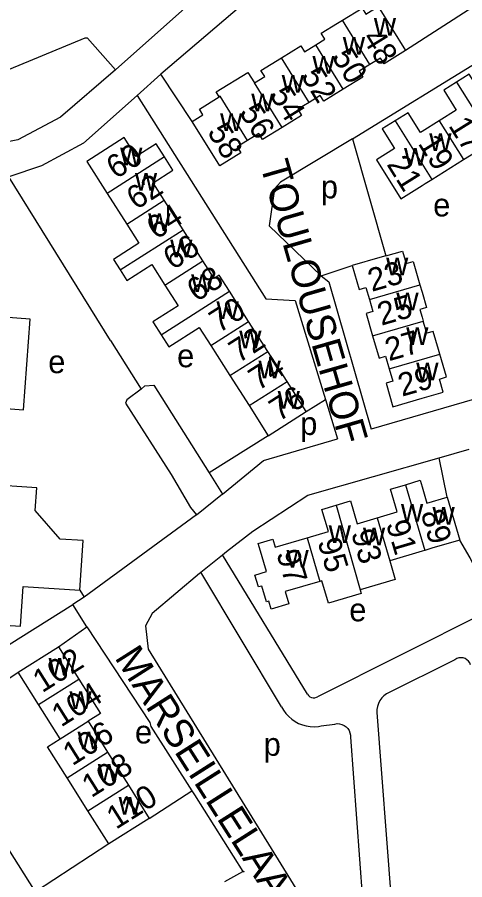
# Model space of a CAD drawing. Extents: x 157768 to 159790, y 387230 to 389604.
# Drawn here: x 158929.7 to 159007.4, y 387942.4 to 388092.2 of the extents above; entities that cross this region are included whole.
import ezdxf

# ---------------------------------------------------------------- set-up
doc = ezdxf.new("R2010")
doc.units = 0
for name, color, linetype in [('BLT_Basislijn', 7, 'Continuous'), ('BLT_Bebouwing', 7, 'Continuous'), ('BLT_Centroide', 7, 'Continuous'), ('BLT_Huisnummer', 7, 'Continuous'), ('BLT_Huisnummer_ tussenligend', 7, 'Continuous'), ('BLT_Onderverdeling_panden', 7, 'Continuous'), ('BLT_Straatnaam', 7, 'Continuous')]:
    doc.layers.add(name, color=color, linetype=linetype)

msp = doc.modelspace()

# ---------------------------------------------------------------- linework, layer by layer
at = {"layer": 'BLT_Basislijn'}
for p, q in [((158984.21, 388107.6), (158954.63, 388082.29)), ((159008.82, 388093.95), (158997.12, 388086.39)), ((158987.89, 388071.05), (159021.61, 388091.82)), ((158950.5, 388078.58), (158954.63, 388082.29)), ((158960.09, 388074.08), (158954.63, 388082.29)), ((158987.89, 388071.05), (158993.73, 388050.74)), ((158945.85, 388036.03), (158928.21, 388064.49)), ((158982.49, 388047.27), (158987.85, 388049.04)), ((158945.85, 388036.03), (158951.23, 388027.6)), ((159018.4, 388028.52), (158991.18, 388020.64)), ((158979.87, 388023.7), (158983.23, 388025.8)), ((158983.23, 388025.8), (158985.32, 388018.95)), ((158973.29, 388019.49), (158963.01, 388013.06)), ((159002.96, 388015.65), (159008.2, 388017.19)), ((159004.34, 388008.83), (159002.96, 388015.65)), ((158963.01, 388013.06), (158965.32, 388009.36)), ((158960.83, 388005.77), (158965.33, 388009.38)), ((158960.83, 388005.77), (158941.33, 387991.43)), ((158961.59, 387995.79), (158965.36, 387998.82)), ((158965.36, 387998.82), (158966.05, 387999.37)), ((158980.11, 387974.61), (158965.36, 387998.82)), ((158961.34, 387995.59), (158961.59, 387995.79)), ((158975.61, 387972.43), (158961.59, 387995.79)), ((158941.33, 387991.43), (158939.34, 387990.18)), ((158940.56, 387992.65), (158941.33, 387991.43)), ((158925.93, 387981.79), (158939.34, 387990.18)), ((158941.77, 387986.3), (158939.34, 387990.18)), ((159012.67, 387989.62), (158981.84, 387974.16)), ((158936.85, 387982.81), (158941.77, 387986.3)), ((159005.71, 387980.58), (158993.8, 387974.69)), ((158914.88, 387968.56), (158929.85, 387978.4)), ((158992.15, 387971.44), (158994.85, 387936.31)), ((158982.48, 387969.09), (158984.84, 387969.42)), ((158932.87, 387940.29), (158914.88, 387968.56)), ((158987.55, 387967.15), (158990.05, 387933.92)), ((158952.62, 387953.03), (158959.99, 387957.83)), ((158945.57, 387948.59), (158932.87, 387940.29)), ((158965.71, 387942.04), (158968.89, 387943.8))]:
    msp.add_line(p, q, dxfattribs=at)
for points in [[(158968.9, 388112.54), (158971.35, 388105.01), (158946.75, 388083.04)], [(158946.75, 388083.04), (158941.89, 388088.55), (158941.41, 388088.55), (158926.51, 388082.44), (158917.51, 388078.37)], [(158946.75, 388083.04), (158937.18, 388074.83), (158929.76, 388070.89), (158921.37, 388069.2)], [(158950.5, 388078.58), (158941.17, 388070.3), (158933.91, 388066.37), (158928.21, 388064.49)], [(158950.5, 388078.58), (158972.87, 388043.25), (158977.98, 388043.01), (158983.23, 388025.8)], [(158987.89, 388071.05), (158975.42, 388063.53), (158974.37, 388062.41), (158973.46, 388055.93), (158982.49, 388047.27)], [(158982.49, 388047.27), (158983.83, 388046.25), (158991.18, 388020.64)], [(158951.23, 388027.6), (158948.69, 388025.72), (158948.51, 388025.16), (158956.43, 388012.78), (158959.77, 388007.01), (158960.83, 388005.77)], [(158951.23, 388027.6), (158951.86, 388028.18), (158953.39, 388028.29), (158963.01, 388013.06)], [(158965.32, 388009.36), (158972.45, 388015.21), (158985.32, 388018.95)], [(158966.05, 387999.37), (158970.6, 388002.91), (158980.15, 388009.2), (159002.96, 388015.65)], [(159012.43, 387990.07), (159008.37, 387998.27), (159006.54, 388001.37)], [(158961.34, 387995.59), (158953.13, 387988.64), (158951.95, 387986.47), (158952.4, 387982.4), (158985.55, 387928.76)], [(158941.77, 387986.3), (158952.69, 387969.7), (158952.91, 387968.97), (158959.99, 387957.83)], [(159008.42, 387979.68), (159008.28, 387980.03), (159008.07, 387980.33), (159007.8, 387980.59), (159007.49, 387980.78), (159007.13, 387980.9), (159006.77, 387980.94), (159006.4, 387980.9), (159006.04, 387980.78), (159005.71, 387980.58)], [(158980.11, 387974.61), (158980.28, 387974.36), (158980.51, 387974.15), (158980.78, 387974.02), (158981.08, 387973.95), (158981.39, 387973.97), (158981.68, 387974.06), (158981.84, 387974.16)], [(158993.8, 387974.69), (158993.37, 387974.34), (158992.99, 387973.94), (158992.68, 387973.48), (158992.43, 387972.99), (158992.26, 387972.46), (158992.17, 387971.92), (158992.15, 387971.44)], [(158975.61, 387972.43), (158975.95, 387971.82), (158976.36, 387971.25), (158976.84, 387970.73), (158977.36, 387970.26), (158977.94, 387969.86), (158978.56, 387969.53), (158979.21, 387969.27), (158979.89, 387969.08), (158980.58, 387968.98), (158981.28, 387968.95), (158981.99, 387969), (158982.48, 387969.09)], [(158984.84, 387969.42), (158985.26, 387969.48), (158985.68, 387969.46), (158986.09, 387969.35), (158986.46, 387969.18), (158986.8, 387968.93), (158987.09, 387968.62), (158987.31, 387968.27), (158987.47, 387967.88), (158987.54, 387967.47), (158987.55, 387967.15)], [(158959.99, 387957.83), (158960.45, 387957.11), (158968.89, 387943.8)], [(158968.89, 387943.8), (158969.03, 387943.88), (158968.97, 387943.68), (158968.89, 387943.8)]]:
    msp.add_lwpolyline(points, dxfattribs=at)
at = {"layer": 'BLT_Bebouwing'}
for p, q in [((158992.37, 388094.06), (158997.12, 388086.39)), ((159007.18, 388067.46), (159012.36, 388070.69)), ((159001.69, 388064.03), (159007.18, 388067.46)), ((158945.3, 388061.58), (158948.69, 388056.26)), ((158958.48, 388055.29), (158955.2, 388060.42)), ((158961.93, 388049.88), (158958.48, 388055.29)), ((158969.87, 388039.36), (158966.53, 388044.59)), ((158973.2, 388034.14), (158969.87, 388039.36)), ((158963.28, 388035.16), (158966.62, 388029.94)), ((158976.54, 388028.92), (158973.2, 388034.14)), ((158966.62, 388029.94), (158969.96, 388024.72)), ((159004.34, 388008.83), (159006.54, 388001.37)), ((158929.85, 387978.4), (158936.85, 387982.81)), ((158936.85, 387982.81), (158940.38, 387977.2)), ((158933.38, 387972.79), (158929.85, 387978.4)), ((158937.12, 387966.85), (158933.38, 387972.79)), ((158941.98, 387969.91), (158945.38, 387964.51)), ((158934.93, 387965.47), (158937.12, 387966.85)), ((158938.33, 387960.06), (158934.93, 387965.47)), ((158945.38, 387964.51), (158949, 387958.77)), ((158941.95, 387954.33), (158938.33, 387960.06)), ((158949, 387958.77), (158952.62, 387953.03)), ((158945.57, 387948.59), (158941.95, 387954.33)), ((158952.62, 387953.03), (158945.57, 387948.59))]:
    msp.add_line(p, q, dxfattribs=at)
for points in [[(158986.15, 388091.67), (158989.57, 388093.79), (158990.22, 388092.73), (158992.37, 388094.06)], [(158981.54, 388087.42), (158983.13, 388088.4), (158982.5, 388089.42), (158985.32, 388091.16), (158986.15, 388091.67)], [(158975.59, 388085.13), (158978.93, 388087.2), (158979.56, 388086.19), (158981.54, 388087.42)], [(158997.12, 388086.39), (158993.39, 388084.09), (158992.77, 388085.1), (158990.92, 388083.96)], [(158970.9, 388080.78), (158972.67, 388081.88), (158972.02, 388082.92), (158975.59, 388085.13)], [(158990.92, 388083.96), (158989.06, 388082.81), (158989.69, 388081.8), (158986.31, 388079.71)], [(158964.74, 388078.35), (158964.22, 388079.21), (158969.74, 388082.61), (158970.9, 388080.78)], [(159013.45, 388080.72), (159010.38, 388078.8), (159008.21, 388082.28), (159005.99, 388080.89)], [(158986.31, 388079.71), (158982.93, 388077.62), (158982.32, 388078.61), (158980.37, 388077.4)], [(159005.99, 388080.89), (159003.77, 388079.5), (159005.92, 388076.06), (159002.96, 388074.22)], [(158960.09, 388074.08), (158961.94, 388075.22), (158961.32, 388076.23), (158964.74, 388078.35)], [(158980.37, 388077.4), (158978.42, 388076.2), (158979.08, 388075.13), (158975.69, 388073.03)], [(159002.96, 388074.22), (159000, 388072.37), (158999.71, 388072.19), (158997.57, 388075.61), (158995.33, 388074.21)], [(158969.66, 388070.79), (158967.87, 388069.68), (158968.52, 388068.62), (158964.86, 388066.36), (158960.09, 388074.08)], [(158995.33, 388074.21), (158993.08, 388072.81), (158995.22, 388069.4), (158992.08, 388067.43), (158996.31, 388060.66), (159000, 388062.97), (159000.55, 388063.31), (159001.69, 388064.03)], [(158975.69, 388073.03), (158972.3, 388070.93), (158971.63, 388072.01), (158969.66, 388070.79)], [(158955.26, 388067.93), (158953.8, 388070.22), (158950.33, 388068), (158948.24, 388071.28), (158941.75, 388067.13), (158945.3, 388061.58)], [(158955.2, 388060.42), (158953.27, 388063.45), (158956.71, 388065.65), (158955.26, 388067.93)], [(158948.69, 388056.26), (158950.81, 388052.95), (158946.37, 388050.11), (158947.53, 388048.29)], [(158993.73, 388050.74), (158996.62, 388051.57), (158997.25, 388049.39), (158998.46, 388049.74), (158999.64, 388045.68)], [(158966.53, 388044.59), (158964.75, 388047.38), (158963.89, 388046.83), (158961.93, 388049.88)], [(158993.73, 388050.74), (158992.66, 388050.43), (158987.85, 388049.04)], [(158947.53, 388048.29), (158948.7, 388046.47), (158953.04, 388049.24), (158955.32, 388045.66)], [(158987.85, 388049.04), (158989.05, 388044.89), (158990.26, 388045.24), (158990.86, 388043.15)], [(158933.06, 388010.47), (158924.42, 388011.04), (158925.4, 388024.38), (158930.75, 388023.98), (158931.91, 388039.77), (158914.23, 388041.07), (158914.69, 388048.08)], [(158955.32, 388045.66), (158957.61, 388042.08), (158953.23, 388039.28), (158953.33, 388039.12), (158954.68, 388037.01)], [(158999.64, 388045.68), (159000, 388044.41), (159000.76, 388041.77), (159000, 388041.55), (158999.61, 388041.43), (159000, 388040.08), (159000.2, 388039.39)], [(158990.86, 388043.15), (158991.46, 388041.06), (158990.29, 388040.72), (158991.41, 388036.85)], [(159003.08, 388033.67), (159002.84, 388034.5), (159001.94, 388037.63), (159000.8, 388037.3), (159000.2, 388039.39)], [(158954.68, 388037.01), (158956.02, 388034.91), (158961.29, 388038.27), (158963.28, 388035.16)], [(158991.41, 388036.85), (158992.52, 388032.98), (158993.67, 388033.31), (158994.29, 388031.14)], [(158994.29, 388031.14), (158994.92, 388028.96), (158993.77, 388028.63), (158994.95, 388024.54), (159000, 388026), (159003.69, 388027.06), (159003.03, 388029.35), (159004.22, 388029.7), (159003.08, 388033.67)], [(158979.87, 388023.7), (158976.54, 388028.92)], [(158969.96, 388024.72), (158973.29, 388019.49)], [(158973.29, 388019.49), (158979.87, 388023.7)], [(158992.2, 388005.25), (158995.69, 388006.28), (158994.52, 388010.23), (158997.1, 388010.99)], [(158997.1, 388010.99), (158999.67, 388011.75), (159000, 388010.63), (159000.84, 388007.79), (159004.34, 388008.83)], [(158940.56, 387992.65), (158941.13, 388001.27), (158937.14, 388001.53), (158932.8, 388006.48), (158933.06, 388010.47)], [(158985.07, 388007.44), (158987.54, 388008.16), (158988.7, 388004.22), (158992.2, 388005.25)], [(158980.02, 388001.76), (158983.75, 388002.86), (158982.61, 388006.71), (158985.07, 388007.44)], [(158982.25, 387994.2), (158976.2, 387992.41), (158976.83, 387990.28), (158973.81, 387989.39), (158973.4, 387990.78), (158972.95, 387990.65), (158972.14, 387993.38), (158971.57, 387993.22), (158970.96, 387995.29), (158972.98, 387995.89), (158971.77, 388000), (158971.53, 388000.8), (158974.05, 388001.54), (158974.46, 388000.12), (158980.02, 388001.76)], [(159006.54, 388001.37), (159001.89, 388000), (159000.46, 387999.58)], [(159000.46, 387999.58), (159000, 387999.44), (158994.4, 387997.79)], [(158994.4, 387997.79), (158995.3, 387994.52), (158989.25, 387992.74)], [(158989.25, 387992.74), (158989.44, 387992.09), (158983.76, 387990.41), (158982.61, 387994.31), (158982.25, 387994.2)], [(158914.41, 387992.64), (158914.18, 387989.15), (158911.84, 387989.3), (158911.27, 387980.68), (158913.01, 387980.56), (158912.85, 387978.22), (158919.74, 387977.77), (158920.35, 387987.07), (158930.23, 387986.42), (158930.68, 387993.3), (158940.56, 387992.65)], [(158940.38, 387977.2), (158944.12, 387971.27), (158941.98, 387969.91)]]:
    msp.add_lwpolyline(points, dxfattribs=at)
at = {"layer": 'BLT_Onderverdeling_panden'}
for p, q in [((158990.92, 388083.96), (158986.15, 388091.67)), ((158986.31, 388079.71), (158981.54, 388087.42)), ((158980.37, 388077.4), (158975.59, 388085.13)), ((158975.69, 388073.03), (158970.9, 388080.78)), ((159005.99, 388080.89), (159012.36, 388070.69)), ((158995.33, 388074.21), (159001.69, 388064.03)), ((159002.96, 388074.22), (159007.18, 388067.46)), ((158955.26, 388067.93), (158945.3, 388061.58)), ((158948.69, 388056.26), (158955.2, 388060.42)), ((158947.53, 388048.29), (158958.48, 388055.29)), ((158955.32, 388045.66), (158961.93, 388049.88)), ((158990.86, 388043.15), (158999.64, 388045.68)), ((158954.68, 388037.01), (158966.53, 388044.59)), ((158963.28, 388035.16), (158969.87, 388039.36)), ((158991.41, 388036.85), (159000.2, 388039.39)), ((158966.62, 388029.94), (158973.2, 388034.14)), ((158994.29, 388031.14), (159003.08, 388033.67)), ((158969.96, 388024.72), (158976.54, 388028.92)), ((158997.1, 388010.99), (159000.46, 387999.58)), ((158985.07, 388007.44), (158989.25, 387992.74)), ((158992.2, 388005.25), (158994.4, 387997.79)), ((158980.02, 388001.76), (158982.25, 387994.2)), ((158933.38, 387972.79), (158940.38, 387977.2)), ((158937.12, 387966.85), (158941.98, 387969.91)), ((158938.33, 387960.06), (158945.38, 387964.51)), ((158941.95, 387954.33), (158949, 387958.77))]:
    msp.add_line(p, q, dxfattribs=at)
msp.add_lwpolyline([(158969.66, 388070.79), (158964.92, 388078.46), (158964.74, 388078.35)], dxfattribs=at)

# ---------------------------------------------------------------- texts
at = {"layer": 'BLT_Centroide'}
for s, p in [('w', (158991.62, 388089)), ('w', (158986.23, 388085.69)), ('w', (158980.95, 388082.41)), ('w', (158975.62, 388079.09)), ('w', (158970.34, 388075.83)), ('w', (158964.92, 388072.44)), ('w', (159001.25, 388068.94)), ('w', (158947.55, 388066.44)), ('w', (158996.88, 388066.38)), ('w', (158950.12, 388062.09)), ('p', (158982.42, 388060.73)), ('e', (159001.93, 388057.59)), ('w', (158952.42, 388055.03)), ('w', (158956.25, 388050.47)), ('w', (158993.75, 388047.38)), ('w', (158959.88, 388044.45)), ('w', (158995.53, 388041.25)), ('w', (158964.29, 388039.75)), ('w', (158968.24, 388034.66)), ('w', (158997.24, 388035.25)), ('e', (158935.06, 388030.36)), ('e', (158957.45, 388031.39)), ('w', (158971.58, 388029.44)), ('w', (158998.99, 388029.09)), ('w', (158974.91, 388024.22)), ('p', (158978.83, 388019.63)), ('w', (158996.33, 388004.56)), ('w', (159001.81, 388004.03)), ('w', (158983.78, 388000.86)), ('w', (158989.73, 388000.47)), ('w', (158976.44, 387996.58)), ('e', (158987.36, 387987.26)), ('w', (158935.11, 387977.81)), ('w', (158938.75, 387972.03)), ('e', (158950.13, 387966.04)), ('w', (158940.16, 387965)), ('p', (158972.49, 387963.9)), ('w', (158943.67, 387959.41)), ('w', (158947.28, 387953.69))]:
    msp.add_text(s, height=4, dxfattribs=at).set_placement(p)
at = {"layer": 'BLT_Huisnummer'}
for s, rotation, p in [('48', 301.7321, (158989.48, 388088.59)), ('52', 301.7321, (158978.88, 388082.02)), ('58', 301.7321, (158962.59, 388072.27)), ('60', 32.5827, (158946.81, 388063.98)), ('21', 301.9859, (158993.76, 388066.64)), ('64', 32.5827, (158953.8, 388053.48)), ('23', 16.0712, (158991.26, 388044.47)), ('68', 32.5827, (158960.8, 388042.64)), ('72', 32.5827, (158968.1, 388032.02)), ('29', 16.0846, (158996.51, 388026.26)), ('76', 32.5827, (158975.11, 388021.87)), ('89', 286.4465, (158999.74, 388006.06)), ('93', 286.4465, (158987.64, 388002.63)), ('97', 286.4465, (158974.66, 387999.11)), ('102', 32.2101, (158934.01, 387974.75)), ('106', 32.2101, (158939.24, 387962.06)), ('110', 32.2101, (158946.83, 387951.02))]:
    msp.add_text(s, height=4, rotation=rotation, dxfattribs=at).set_placement(p)
at = {"layer": 'BLT_Huisnummer_ tussenligend'}
for s, rotation, p in [('50', 301.7321, (158984.21, 388085.33)), ('54', 301.7321, (158973.41, 388078.76)), ('56', 301.7321, (158968.15, 388075.7)), ('17', 301.9859, (159004.5, 388073.38)), ('19', 301.9859, (158999.2, 388070.27)), ('62', 32.5827, (158950.32, 388058.63)), ('66', 32.5827, (158956.68, 388048.18)), ('25', 16.0846, (158992.92, 388038.59)), ('70', 32.5827, (158964.7, 388037.24)), ('27', 16.0846, (158994.24, 388032.42)), ('74', 32.5827, (158971.52, 388027.22)), ('91', 286.4465, (158993.71, 388004.23)), ('95', 286.4465, (158981.81, 388001.14)), ('104', 32.2101, (158937.29, 387968.79)), ('108', 32.2101, (158942.54, 387956.52))]:
    msp.add_text(s, height=4, rotation=rotation, dxfattribs=at).set_placement(p)
at = {"layer": 'BLT_Straatnaam'}
for s, height, rotation, p in [('TOULOUSEHOF', 5, 286.0169, (158971.82, 388066.58)), ('MARSEILLELAAN', 4.9999, 302.4565, (158946.49, 387980.95))]:
    msp.add_text(s, height=height, rotation=rotation, dxfattribs=at).set_placement(p)

doc.saveas('drawing.dxf')
